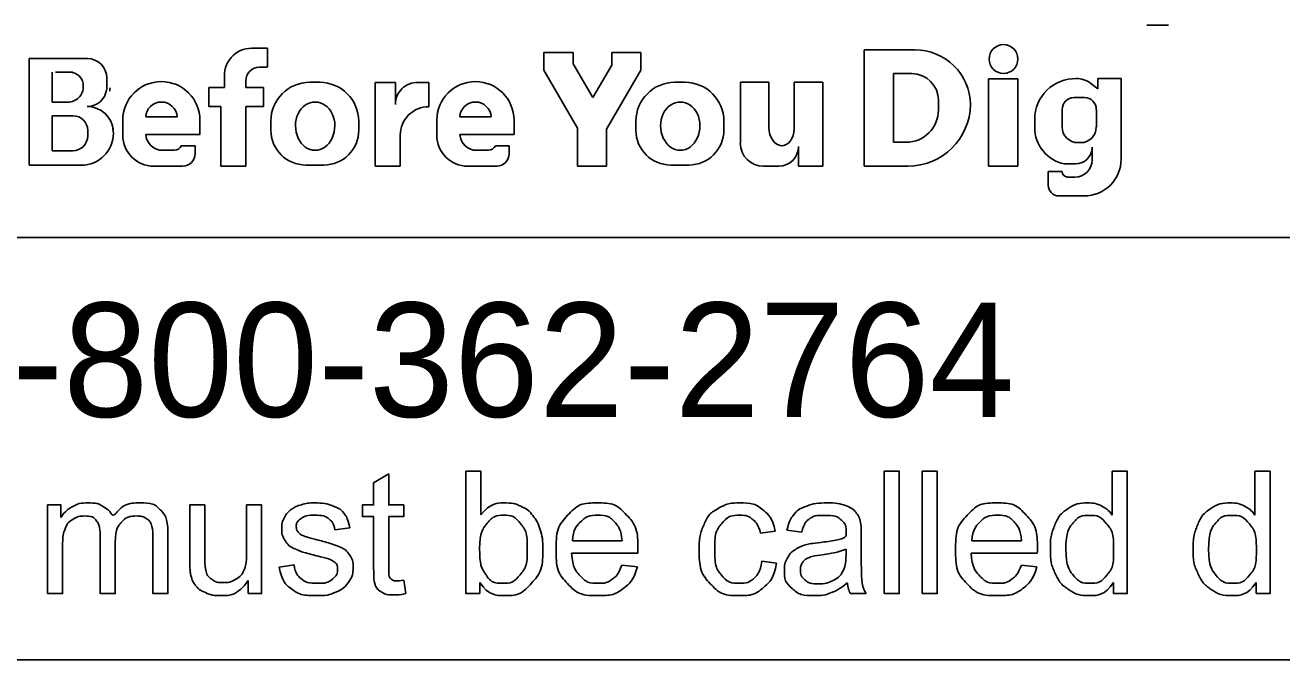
# Model space of a CAD drawing. Extents: x -8.2 to 38.5, y -0.1 to 21.9.
# Drawn here: x 4.26 to 5.8, y 2.007 to 2.785 of the extents above; entities that cross this region are included whole.
import ezdxf

# ---------------------------------------------------------------- set-up
doc = ezdxf.new("R2010")
doc.units = 0
doc.layers.add('GM_X_Adjacent_County', color=7, linetype='Continuous')
doc.layers.add('GM_X_Township', color=7, linetype='Continuous')

msp = doc.modelspace()

# ---------------------------------------------------------------- linework, layer by layer
at = {"layer": 'GM_X_Adjacent_County'}
for p, q in [((5.661, 2.7852), (5.6341, 2.7852)), ((4.5373, 2.757), (4.5567, 2.757)), ((4.5567, 2.757), (4.5567, 2.734)), ((4.2647, 2.6135), (4.2647, 2.7442)), ((4.2647, 2.7442), (4.3359, 2.7442)), ((4.8953, 2.7515), (4.9311, 2.7515)), ((4.8953, 2.73), (4.8953, 2.7515)), ((4.9311, 2.7515), (4.9311, 2.7378)), ((4.9784, 2.7363), (4.9784, 2.7515)), ((4.9784, 2.7515), (5.0143, 2.7515)), ((5.0143, 2.7515), (5.0143, 2.73)), ((5.2877, 2.755), (5.35, 2.755)), ((5.2877, 2.6123), (5.2877, 2.755)), ((4.2927, 2.6908), (4.2927, 2.7277)), ((4.3179, 2.7277), (4.2966, 2.7277)), ((4.5567, 2.7336), (4.5466, 2.7336)), ((4.9366, 2.659), (4.8953, 2.73)), ((4.9311, 2.7378), (4.9552, 2.6964)), ((4.9552, 2.6964), (4.9784, 2.7363)), ((5.0143, 2.73), (4.9722, 2.6576)), ((4.3596, 2.7205), (4.3596, 2.7126)), ((4.504, 2.7086), (4.504, 2.7191)), ((4.5301, 2.7171), (4.5301, 2.7086)), ((4.6085, 2.7152), (4.6206, 2.7152)), ((4.6887, 2.6123), (4.6887, 2.715)), ((4.6887, 2.715), (4.7133, 2.715)), ((4.7133, 2.715), (4.7133, 2.6881)), ((4.7405, 2.715), (4.7544, 2.715)), ((4.7544, 2.715), (4.7544, 2.6853)), ((5.0559, 2.7152), (5.0681, 2.7152)), ((5.1361, 2.7152), (5.1708, 2.7152)), ((5.1361, 2.6407), (5.1361, 2.7152)), ((5.1708, 2.7152), (5.1708, 2.6599)), ((5.2022, 2.6582), (5.2022, 2.7152)), ((5.2022, 2.7152), (5.237, 2.7152)), ((5.237, 2.7152), (5.237, 2.6123)), ((5.3237, 2.6417), (5.3237, 2.7258)), ((5.3237, 2.7258), (5.3462, 2.7258)), ((5.4403, 2.7194), (5.476, 2.7194)), ((5.4403, 2.6123), (5.4403, 2.7194)), ((5.476, 2.7194), (5.476, 2.6123)), ((5.5655, 2.7138), (5.5741, 2.7072)), ((5.5741, 2.7198), (5.6028, 2.7198)), ((5.5741, 2.7072), (5.5741, 2.7198)), ((5.5741, 2.7198), (5.6028, 2.7198)), ((5.6028, 2.7198), (5.6028, 2.6212)), ((4.4847, 2.6857), (4.4847, 2.7086)), ((4.4847, 2.7086), (4.504, 2.7086)), ((4.5301, 2.7086), (4.5517, 2.7086)), ((4.5517, 2.7086), (4.5517, 2.6857)), ((5.545, 2.6964), (5.5577, 2.6964)), ((4.3121, 2.6908), (4.2927, 2.6908)), ((4.4996, 2.6857), (4.4847, 2.6857)), ((4.4996, 2.6123), (4.4996, 2.6857)), ((4.5517, 2.6857), (4.5301, 2.6857)), ((4.5301, 2.6857), (4.5301, 2.6123)), ((5.3788, 2.6931), (5.3788, 2.6812)), ((5.5304, 2.6605), (5.5304, 2.6818)), ((5.5724, 2.6818), (5.5724, 2.6605)), ((4.2927, 2.6313), (4.2927, 2.6742)), ((4.2927, 2.6742), (4.3182, 2.6742)), ((4.3792, 2.6503), (4.3792, 2.6687)), ((4.4458, 2.6727), (4.4073, 2.6727)), ((4.4738, 2.6687), (4.4738, 2.651)), ((4.5607, 2.6566), (4.5607, 2.6674)), ((4.6684, 2.6674), (4.6684, 2.6566)), ((4.7642, 2.6503), (4.7642, 2.6687)), ((4.8307, 2.6727), (4.7922, 2.6727)), ((4.8587, 2.6687), (4.8587, 2.651)), ((5.0081, 2.6566), (5.0081, 2.6674)), ((5.1159, 2.6674), (5.1159, 2.6566)), ((5.4969, 2.6598), (5.4969, 2.6699)), ((4.3363, 2.6561), (4.3363, 2.6497)), ((4.3677, 2.6532), (4.3677, 2.6528)), ((4.4738, 2.651), (4.4074, 2.651)), ((4.7193, 2.6504), (4.7193, 2.6123)), ((4.8587, 2.651), (4.7923, 2.651)), ((4.9366, 2.6123), (4.9366, 2.659)), ((4.9722, 2.6576), (4.9722, 2.6123)), ((4.451, 2.6374), (4.4678, 2.6374)), ((4.4678, 2.6374), (4.4678, 2.6275)), ((4.8359, 2.6374), (4.8528, 2.6374)), ((4.8528, 2.6374), (4.8528, 2.6275)), ((5.2073, 2.6123), (5.2073, 2.6364)), ((5.3393, 2.6417), (5.3237, 2.6417)), ((5.553, 2.6412), (5.5497, 2.6412)), ((5.5672, 2.6202), (5.5672, 2.6355)), ((4.3179, 2.6313), (4.2927, 2.6313)), ((4.4283, 2.6318), (4.4424, 2.6318)), ((4.8132, 2.6318), (4.8273, 2.6318)), ((4.3284, 2.6135), (4.2647, 2.6135)), ((4.4526, 2.6123), (4.4172, 2.6123)), ((4.5301, 2.6123), (4.4996, 2.6123)), ((4.6257, 2.6138), (4.6035, 2.6138)), ((4.7193, 2.6123), (4.6887, 2.6123)), ((4.8375, 2.6123), (4.8021, 2.6123)), ((4.9722, 2.6123), (4.9366, 2.6123)), ((5.0731, 2.6138), (5.0509, 2.6138)), ((5.1833, 2.6123), (5.1644, 2.6123)), ((5.237, 2.6123), (5.2073, 2.6123)), ((5.3413, 2.6123), (5.2877, 2.6123)), ((5.476, 2.6123), (5.4403, 2.6123)), ((5.5134, 2.589), (5.5134, 2.606)), ((5.5134, 2.606), (5.5304, 2.606)), ((5.5469, 2.6151), (5.5332, 2.6151)), ((5.5372, 2.599), (5.5461, 2.599)), ((5.5575, 2.5759), (5.5265, 2.5759))]:
    msp.add_line(p, q, dxfattribs=at)
for points in [[(4.6867, 2.1202), (4.6867, 2.1829), (4.673, 2.1829), (4.673, 2.1972), (4.6867, 2.1972), (4.6867, 2.2242), (4.7051, 2.2352), (4.7051, 2.1972), (4.7235, 2.1972), (4.7235, 2.1829), (4.7051, 2.1829), (4.7051, 2.1192)], [(4.8168, 2.0884), (4.7997, 2.0884), (4.7997, 2.2385), (4.8182, 2.2385), (4.8182, 2.185)], [(5.3124, 2.0884), (5.3124, 2.2385), (5.3309, 2.2385), (5.3309, 2.0884), (5.3124, 2.0884)], [(5.359, 2.0884), (5.359, 2.2385), (5.3774, 2.2385), (5.3774, 2.0884), (5.359, 2.0884)], [(5.5919, 2.1847), (5.5919, 2.2385), (5.6103, 2.2385), (5.6103, 2.0884), (5.5933, 2.0884)], [(5.7668, 2.1847), (5.7668, 2.2385), (5.7852, 2.2385), (5.7852, 2.0884), (5.7681, 2.0884)], [(4.287, 2.0884), (4.287, 2.1972), (4.3035, 2.1972), (4.3035, 2.1819)], [(4.4613, 2.1298), (4.4613, 2.1972), (4.4797, 2.1972), (4.4797, 2.1369)], [(4.531, 2.139), (4.531, 2.1972), (4.5494, 2.1972), (4.5494, 2.0884), (4.533, 2.0884)], [(4.3701, 2.1516), (4.3701, 2.0884), (4.3517, 2.0884), (4.3517, 2.159)], [(4.4345, 2.1631), (4.4345, 2.0884), (4.4161, 2.0884), (4.4161, 2.1569)], [(4.6574, 2.1691), (4.6393, 2.1667)], [(5.1788, 2.1652), (5.1608, 2.1624)], [(5.2113, 2.1637), (5.1932, 2.1661)], [(5.2843, 2.1585), (5.2843, 2.134)], [(4.3054, 2.1448), (4.3054, 2.0884), (4.287, 2.0884)], [(4.9303, 2.1532), (4.9911, 2.1532)], [(5.2656, 2.1362), (5.2657, 2.143)], [(5.4199, 2.1532), (5.4807, 2.1532)], [(5.0104, 2.1381), (4.9293, 2.1381)], [(5.1624, 2.1282), (5.1805, 2.1258)], [(5.5, 2.1381), (5.4189, 2.1381)], [(4.571, 2.1209), (4.5891, 2.1238)], [(4.9909, 2.1235), (5.0099, 2.1211)], [(5.4805, 2.1235), (5.4995, 2.1211)], [(4.533, 2.0884), (4.533, 2.1045)], [(4.7235, 2.1048), (4.7261, 2.0885)], [(4.8168, 2.102), (4.8168, 2.0884)], [(5.5933, 2.0884), (5.5933, 2.1021)], [(5.7681, 2.0884), (5.7681, 2.1021)], [(5.2901, 2.0884), (5.2709, 2.0884)]]:
    msp.add_lwpolyline(points, dxfattribs=at)
msp.add_circle((5.4586, 2.7437), 0.0177, dxfattribs=at)
for centre, radius, start, end in [((4.5373, 2.7235), 0.0335, 90, 187.5187), ((4.3359, 2.7205), 0.0238, 0, 90), ((5.35, 2.6868), 0.0682, 0.9944, 90), ((4.3139, 2.7108), 0.0169, 357.8325, 90), ((4.5466, 2.7171), 0.0165, 90, 180), ((4.3355, 2.7098), 0.0243, 270, 6.6529), ((4.4265, 2.6687), 0.0473, 0, 180), ((4.6085, 2.6674), 0.0478, 90, 180), ((4.6206, 2.6674), 0.0478, 0, 90), ((4.7402, 2.6881), 0.0269, 89.2449, 180), ((4.8114, 2.6687), 0.0473, 0, 180), ((5.0559, 2.6674), 0.0478, 90, 180), ((5.0681, 2.6674), 0.0478, 0, 90), ((5.3462, 2.6931), 0.0327, 0, 90), ((5.5468, 2.6699), 0.0499, 89.0934, 180), ((5.5482, 2.6915), 0.0283, 52.1415, 91.2046), ((4.3121, 2.7095), 0.0187, 270, 2.0582), ((4.3461, 2.7083), 0.0175, 347.4023, 0), ((5.545, 2.6818), 0.0146, 90, 180), ((5.5577, 2.6818), 0.0146, 0, 90), ((4.3356, 2.6534), 0.0321, 4.0748, 90), ((4.4266, 2.6717), 0.0193, 2.9632, 177.0368), ((4.7542, 2.6504), 0.0349, 89.6033, 180), ((4.8115, 2.6717), 0.0193, 2.9632, 177.0368), ((5.3393, 2.6812), 0.0395, 270, 0), ((5.3413, 2.6892), 0.0769, 270, 359.0635), ((4.3182, 2.6561), 0.0181, 0, 90), ((4.3179, 2.6497), 0.0184, 270, 0), ((4.3284, 2.6528), 0.0393, 270, 0), ((4.3347, 2.6532), 0.033, 0, 11.7502), ((4.4172, 2.6503), 0.038, 180, 270), ((4.4283, 2.6528), 0.021, 184.827, 270), ((4.6035, 2.6566), 0.0428, 180, 270), ((4.6257, 2.6566), 0.0428, 270, 0), ((4.8021, 2.6503), 0.038, 180, 270), ((4.8132, 2.6528), 0.021, 184.827, 270), ((5.0509, 2.6566), 0.0428, 180, 270), ((5.0731, 2.6566), 0.0428, 270, 0), ((5.5425, 2.6598), 0.0457, 180, 258.2203), ((5.5497, 2.6605), 0.0193, 180, 270), ((5.553, 2.6605), 0.0193, 270, 0), ((4.4424, 2.6412), 0.00938, 270, 335.9979), ((4.8273, 2.6412), 0.00938, 270, 335.9979), ((5.1644, 2.6407), 0.0284, 180, 270), ((5.1833, 2.6364), 0.024, 270, 0), ((5.5469, 2.6354), 0.0203, 270, 0), ((4.4526, 2.6275), 0.0152, 270, 0), ((4.8375, 2.6275), 0.0152, 270, 0), ((5.5461, 2.6202), 0.0212, 270, 0), ((5.5575, 2.6212), 0.0453, 270, 0), ((5.5372, 2.6058), 0.00682, 180, 270), ((5.5265, 2.589), 0.0131, 180, 270)]:
    msp.add_arc(centre, radius, start, end, dxfattribs=at)
for centre, major_axis, ratio, start_param, end_param in [((4.615, 2.662), (0, 0.029), 0.832186, 4.712389, 7.853982), ((5.0625, 2.662), (0, 0.029), 0.832186, 4.712389, 7.853982), ((4.615, 2.662), (0, 0.0302), 0.797287, 1.570796, 4.712389), ((5.0625, 2.662), (0, 0.0302), 0.797287, 1.570796, 4.712389), ((5.1865, 2.6606), (-0.0011, 0.0231), 0.679042, 1.570796, 4.575961)]:
    msp.add_ellipse(centre, major_axis=major_axis, ratio=ratio, start_param=start_param, end_param=end_param, dxfattribs=at)
for points, degree in [([(4.3035, 2.1819), (4.3086, 2.1899), (4.3171, 2.1948), (4.3256, 2.1996), (4.3365, 2.1996), (4.3486, 2.1996), (4.3563, 2.1946), (4.364, 2.1896), (4.3672, 2.1805), (4.3801, 2.1996), (4.4009, 2.1996), (4.4171, 2.1996), (4.4258, 2.1907), (4.4345, 2.1817), (4.4345, 2.1631)], 3), ([(4.5891, 2.1238), (4.5907, 2.1128), (4.5977, 2.1069), (4.6048, 2.1011), (4.6174, 2.1011), (4.6301, 2.1011), (4.6363, 2.1063), (4.6425, 2.1115), (4.6425, 2.1184), (4.6425, 2.1247), (4.637, 2.1283), (4.6332, 2.1307), (4.6181, 2.1345), (4.5978, 2.1397), (4.59, 2.1434), (4.5821, 2.1471), (4.5781, 2.1537), (4.574, 2.1603), (4.574, 2.1683), (4.574, 2.1756), (4.5774, 2.1818), (4.5807, 2.188), (4.5865, 2.1921), (4.5908, 2.1952), (4.5982, 2.1974), (4.6056, 2.1996), (4.6142, 2.1996), (4.627, 2.1996), (4.6367, 2.1959), (4.6464, 2.1922), (4.651, 2.1859), (4.6556, 2.1796), (4.6574, 2.1691)], 3), ([(4.8182, 2.185), (4.8298, 2.1996), (4.8479, 2.1996), (4.858, 2.1996), (4.8669, 2.1956), (4.8759, 2.1915), (4.8817, 2.1842), (4.8875, 2.1769), (4.8907, 2.1666), (4.894, 2.1562), (4.894, 2.1444), (4.894, 2.1165), (4.8802, 2.1012), (4.8664, 2.086), (4.847, 2.086), (4.8277, 2.086), (4.8168, 2.102)], 3), ([(5.0099, 2.1211), (5.0054, 2.1044), (4.9932, 2.0952), (4.981, 2.086), (4.9621, 2.086), (4.9382, 2.086), (4.9243, 2.1007), (4.9103, 2.1154), (4.9103, 2.1419), (4.9103, 2.1693), (4.9244, 2.1845), (4.9385, 2.1996), (4.9611, 2.1996), (4.9829, 2.1996), (4.9967, 2.1848), (5.0105, 2.1699), (5.0105, 2.143), (5.0105, 2.1413), (5.0104, 2.1381)], 3), ([(5.1805, 2.1258), (5.1775, 2.1071), (5.1653, 2.0966), (5.153, 2.086), (5.1352, 2.086), (5.1129, 2.086), (5.0993, 2.1006), (5.0857, 2.1152), (5.0857, 2.1424), (5.0857, 2.16), (5.0916, 2.1732), (5.0974, 2.1864), (5.1093, 2.193), (5.1213, 2.1996), (5.1353, 2.1996), (5.153, 2.1996), (5.1643, 2.1907), (5.1756, 2.1817), (5.1788, 2.1652)], 3), ([(5.1932, 2.1661), (5.1956, 2.1777), (5.2013, 2.1848), (5.2069, 2.1919), (5.2175, 2.1958), (5.2282, 2.1996), (5.2422, 2.1996), (5.2561, 2.1996), (5.2648, 2.1963), (5.2735, 2.1931), (5.2776, 2.1881), (5.2817, 2.1831), (5.2834, 2.1755), (5.2843, 2.1708), (5.2843, 2.1585)], 3), ([(5.4995, 2.1211), (5.495, 2.1044), (5.4828, 2.0952), (5.4706, 2.086), (5.4517, 2.086), (5.4278, 2.086), (5.4138, 2.1007), (5.3999, 2.1154), (5.3999, 2.1419), (5.3999, 2.1693), (5.414, 2.1845), (5.4281, 2.1996), (5.4507, 2.1996), (5.4725, 2.1996), (5.4863, 2.1848), (5.5001, 2.1699), (5.5001, 2.143), (5.5001, 2.1413), (5.5, 2.1381)], 3), ([(5.5933, 2.1021), (5.5829, 2.086), (5.5628, 2.086), (5.5498, 2.086), (5.5389, 2.0932), (5.528, 2.1003), (5.522, 2.1132), (5.516, 2.126), (5.516, 2.1427), (5.516, 2.159), (5.5214, 2.1722), (5.5269, 2.1855), (5.5377, 2.1926), (5.5485, 2.1996), (5.5619, 2.1996), (5.5718, 2.1996), (5.5794, 2.1955), (5.5871, 2.1914), (5.5919, 2.1847)], 3), ([(5.7681, 2.1021), (5.7578, 2.086), (5.7377, 2.086), (5.7247, 2.086), (5.7138, 2.0932), (5.7029, 2.1003), (5.6969, 2.1132), (5.6909, 2.126), (5.6909, 2.1427), (5.6909, 2.159), (5.6963, 2.1722), (5.7017, 2.1855), (5.7126, 2.1926), (5.7234, 2.1996), (5.7368, 2.1996), (5.7466, 2.1996), (5.7543, 2.1955), (5.762, 2.1914), (5.7668, 2.1847)], 3), ([(4.3517, 2.159), (4.3517, 2.1713), (4.3471, 2.1775), (4.3426, 2.1836), (4.3324, 2.1836), (4.3246, 2.1836), (4.318, 2.1795), (4.3114, 2.1754), (4.3084, 2.1675), (4.3054, 2.1596), (4.3054, 2.1448)], 3), ([(4.4161, 2.1569), (4.4161, 2.1679), (4.4143, 2.1728), (4.4125, 2.1777), (4.4078, 2.1806), (4.4031, 2.1836), (4.3967, 2.1836), (4.3852, 2.1836), (4.3777, 2.176), (4.3701, 2.1684), (4.3701, 2.1516)], 3), ([(4.6393, 2.1667), (4.638, 2.1751), (4.6321, 2.1798), (4.6262, 2.1845), (4.6155, 2.1845), (4.6028, 2.1845), (4.5973, 2.1803), (4.5919, 2.1761), (4.5919, 2.1705), (4.5919, 2.1669), (4.5942, 2.164), (4.5964, 2.161), (4.6012, 2.1591), (4.604, 2.158), (4.6175, 2.1544), (4.6371, 2.1491), (4.6449, 2.1458), (4.6526, 2.1425), (4.6571, 2.1361), (4.6615, 2.1298), (4.6615, 2.1204), (4.6615, 2.1112), (4.6561, 2.103), (4.6507, 2.0949), (4.6405, 2.0904), (4.6304, 2.086), (4.6175, 2.086), (4.5963, 2.086), (4.5852, 2.0948), (4.574, 2.1036), (4.571, 2.1209)], 3), ([(4.8165, 2.1436), (4.8165, 2.1241), (4.8219, 2.1153), (4.8306, 2.1011), (4.8454, 2.1011), (4.8574, 2.1011), (4.8662, 2.1116), (4.875, 2.1221), (4.875, 2.1429), (4.875, 2.1642), (4.8666, 2.1744), (4.8582, 2.1845), (4.8462, 2.1845), (4.8341, 2.1845), (4.8253, 2.174), (4.8165, 2.1635), (4.8165, 2.1436)], 3), ([(4.9911, 2.1532), (4.9898, 2.1669), (4.9841, 2.1738), (4.9753, 2.1845), (4.9613, 2.1845), (4.9485, 2.1845), (4.9399, 2.176), (4.9312, 2.1675), (4.9303, 2.1532)], 3), ([(5.1608, 2.1624), (5.1582, 2.1734), (5.1517, 2.179), (5.1452, 2.1845), (5.136, 2.1845), (5.1221, 2.1845), (5.1134, 2.1745), (5.1047, 2.1645), (5.1047, 2.1429), (5.1047, 2.121), (5.1131, 2.111), (5.1215, 2.1011), (5.135, 2.1011), (5.1459, 2.1011), (5.1532, 2.1077), (5.1604, 2.1144), (5.1624, 2.1282)], 3), ([(5.2672, 2.1018), (5.2569, 2.0931), (5.2475, 2.0896), (5.238, 2.086), (5.2271, 2.086), (5.2092, 2.086), (5.1996, 2.0947), (5.19, 2.1035), (5.19, 2.1171), (5.19, 2.1251), (5.1936, 2.1317), (5.1972, 2.1383), (5.2031, 2.1423), (5.209, 2.1462), (5.2164, 2.1483), (5.2218, 2.1497), (5.2328, 2.1511), (5.2551, 2.1537), (5.2656, 2.1574), (5.2657, 2.1612), (5.2657, 2.1622), (5.2657, 2.1735), (5.2605, 2.1781), (5.2535, 2.1844), (5.2396, 2.1844), (5.2266, 2.1844), (5.2204, 2.1798), (5.2142, 2.1753), (5.2113, 2.1637)], 3), ([(5.4807, 2.1532), (5.4794, 2.1669), (5.4737, 2.1738), (5.4649, 2.1845), (5.4508, 2.1845), (5.4381, 2.1845), (5.4295, 2.176), (5.4208, 2.1675), (5.4199, 2.1532)], 3), ([(5.535, 2.1427), (5.535, 2.1218), (5.5438, 2.1114), (5.5526, 2.1011), (5.5646, 2.1011), (5.5767, 2.1011), (5.5852, 2.111), (5.5936, 2.1209), (5.5936, 2.1412), (5.5936, 2.1635), (5.585, 2.174), (5.5764, 2.1844), (5.5638, 2.1844), (5.5515, 2.1844), (5.5433, 2.1744), (5.535, 2.1643), (5.535, 2.1427)], 3), ([(5.7099, 2.1427), (5.7099, 2.1218), (5.7187, 2.1114), (5.7275, 2.1011), (5.7395, 2.1011), (5.7516, 2.1011), (5.76, 2.111), (5.7685, 2.1209), (5.7685, 2.1412), (5.7685, 2.1635), (5.7599, 2.174), (5.7513, 2.1844), (5.7387, 2.1844), (5.7264, 2.1844), (5.7181, 2.1744), (5.7099, 2.1643), (5.7099, 2.1427)], 3), ([(5.2657, 2.143), (5.2557, 2.1389), (5.2356, 2.136), (5.2242, 2.1344), (5.2195, 2.1323), (5.2148, 2.1303), (5.2122, 2.1263), (5.2097, 2.1224), (5.2097, 2.1176), (5.2097, 2.1102), (5.2152, 2.1053), (5.2208, 2.1004), (5.2316, 2.1004), (5.2422, 2.1004), (5.2505, 2.1051), (5.2588, 2.1097), (5.2627, 2.1178), (5.2656, 2.124), (5.2656, 2.1362)], 3), ([(4.533, 2.1045), (4.5203, 2.086), (4.4985, 2.086), (4.4888, 2.086), (4.4805, 2.0897), (4.4722, 2.0934), (4.4681, 2.0989), (4.4641, 2.1045), (4.4624, 2.1126), (4.4613, 2.118), (4.4613, 2.1298)], 3), ([(4.4797, 2.1369), (4.4797, 2.1225), (4.4809, 2.1175), (4.4826, 2.1102), (4.4882, 2.106), (4.4939, 2.1019), (4.5022, 2.1019), (4.5104, 2.1019), (4.5177, 2.1061), (4.525, 2.1104), (4.528, 2.1177), (4.531, 2.125), (4.531, 2.139)], 3), ([(4.9293, 2.1381), (4.9303, 2.1201), (4.9394, 2.1106), (4.9485, 2.1011), (4.9622, 2.1011), (4.9723, 2.1011), (4.9795, 2.1064), (4.9867, 2.1118), (4.9909, 2.1235)], 3), ([(5.2843, 2.134), (5.2843, 2.1083), (5.2855, 2.1015), (5.2866, 2.0946), (5.2901, 2.0884)], 3), ([(5.4189, 2.1381), (5.4199, 2.1201), (5.429, 2.1106), (5.4381, 2.1011), (5.4518, 2.1011), (5.4619, 2.1011), (5.4691, 2.1064), (5.4763, 2.1118), (5.4805, 2.1235)], 3), ([(4.7261, 2.0885), (4.7184, 2.0869), (4.7122, 2.0869), (4.7022, 2.0869), (4.6967, 2.0901), (4.6912, 2.0933), (4.6889, 2.0984), (4.6867, 2.1036), (4.6867, 2.1202)], 3), ([(4.7051, 2.1192), (4.7051, 2.1113), (4.706, 2.109), (4.707, 2.1067), (4.7092, 2.1054), (4.7114, 2.1041), (4.7155, 2.1041), (4.7185, 2.1041), (4.7235, 2.1048)], 3), ([(5.2709, 2.0884), (5.268, 2.0941), (5.2672, 2.1018)], 2)]:
    msp.add_open_spline(points, degree=degree, dxfattribs=at)
at = {"layer": 'GM_X_Township'}
for p, q in [((6.6909, 2.5251), (2.4409, 2.5251)), ((6.6909, 2.0073), (2.4409, 2.0073))]:
    msp.add_line(p, q, dxfattribs=at)

# ---------------------------------------------------------------- texts
at = {"layer": 'GM_X_Adjacent_County'}
msp.add_text('OHIO811, 8-1-1, or 1-800-362-2764', height=0.14, dxfattribs=at).set_placement((2.4854, 2.3051))

doc.saveas('drawing.dxf')
